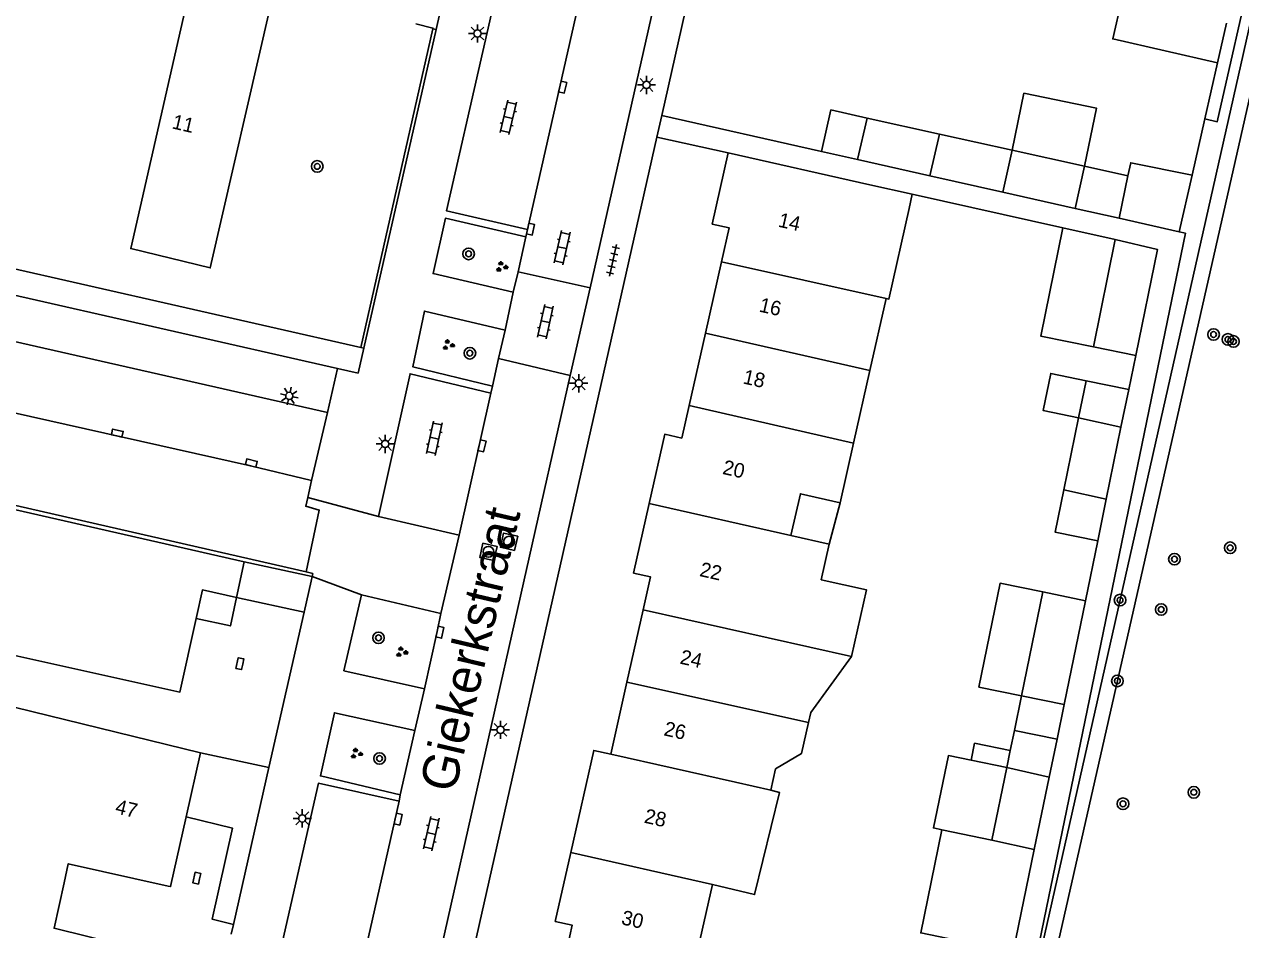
# Model space of a CAD drawing. Extents: x 128000 to 131008, y 398996 to 402500.
# Drawn here: x 128690 to 128773.8, y 399240.1 to 399302.4 of the extents above; entities that cross this region are included whole.
import ezdxf

# ---------------------------------------------------------------- set-up
doc = ezdxf.new("R2010")
doc.units = 0
for name, color, linetype in [('gg-afsc-erfafscheiding', 7, 'Continuous'), ('gg-afsc-hekwerk', 7, 'Continuous'), ('gg-afsc-muur', 7, 'Continuous'), ('gg-anno-huisnummerreeks BGT', 7, 'Continuous'), ('gg-anno-openbare ruimte label', 7, 'Continuous'), ('gg-bbg-bijgebouw', 7, 'Continuous'), ('gg-bbg-gedigitaliseerde bebouwing', 7, 'Continuous'), ('gg-bbg-gedigitaliseerde bijgebouw', 7, 'Continuous'), ('gg-bbg-hoofdgebouw', 7, 'Continuous'), ('gg-bbg-luifel en loopbrug', 7, 'Continuous'), ('gg-bbg-tussenscheiding', 7, 'Continuous'), ('gg-knt-verharding', 7, 'Continuous'), ('gg-knt-verharding nz', 7, 'Continuous'), ('gt-grn-groengrens', 7, 'Continuous'), ('gt-grn-weggrens', 7, 'Continuous'), ('gt-symb-boom', 7, 'Continuous'), ('gt-symb-groenvak', 7, 'Continuous'), ('gt-symb-klinker verharding', 7, 'Continuous'), ('gt-symb-kolk', 7, 'Continuous'), ('gt-symb-lichtmast', 7, 'Continuous'), ('gt-symb-rioolschacht', 7, 'Continuous'), ('gt-symb-tegel verharding', 7, 'Continuous')]:
    doc.layers.add(name, color=color, linetype=linetype)

# ---------------------------------------------------------------- blocks, each defined once
blk = doc.blocks.new('gt0-LMAST')
at = {"layer": 'gt-symb-lichtmast'}
for p, q in [((-0.182, 0.173), (-0.447, 0.438)), ((-0.005, 0.246), (-0.005, 0.621)), ((0.172, 0.173), (0.437, 0.438)), ((-0.255, -0.004), (-0.63, -0.004)), ((-0.182, -0.181), (-0.447, -0.446)), ((-0.005, -0.254), (-0.005, -0.629)), ((0.437, -0.446), (0.172, -0.181)), ((0.245, -0.004), (0.62, -0.004))]:
    blk.add_line(p, q, dxfattribs=at)
blk.add_circle((-0.005, -0.004), 0.25, dxfattribs=at)
blk = doc.blocks.new('gt0-KL1')
at = {"layer": 'gt-symb-klinker verharding'}
for p, q in [((-1.15, 0.3), (1.15, 0.3)), ((-1, -0.3), (-1, 0.3)), ((-0.5, 0.3), (-0.5, 0.45)), ((0, -0.3), (0, 0.3)), ((0.5, 0.3), (0.5, 0.45)), ((1, -0.3), (1, 0.3)), ((-1.15, -0.3), (1.15, -0.3)), ((-0.5, -0.45), (-0.5, -0.3)), ((0.5, -0.45), (0.5, -0.3))]:
    blk.add_line(p, q, dxfattribs=at)
blk = doc.blocks.new('gt0-KOLK')
at = {"layer": 'gt-symb-kolk'}
blk.add_lwpolyline([(0, 0), (0.375, 0), (0.375, 0.4), (-0.375, 0.4), (-0.375, 0), (0, 0)], dxfattribs=at)
blk = doc.blocks.new('gt0-BOOM')
at = {"layer": 'gt-symb-boom'}
for radius in [0.4, 0.2]:
    blk.add_circle((0, 0), radius, dxfattribs=at)
blk = doc.blocks.new('gt0-GRVAK')
at = {"layer": 'gt-symb-groenvak'}
for p, q in [((-0.11, 0.189), (-0.228, 0.24)), ((-0.182, 0.153), (0.088, 0.153)), ((-0.091, 0.211), (-0.156, 0.322)), ((-0.047, 0.214), (-0.047, 0.393)), ((-0.004, 0.211), (0.061, 0.322)), ((0.015, 0.189), (0.133, 0.24)), ((0.262, -0.052), (0.197, 0.059)), ((0.305, -0.049), (0.305, 0.13)), ((0.349, -0.052), (0.414, 0.059)), ((-0.245, -0.228), (-0.363, -0.177)), ((-0.318, -0.264), (-0.047, -0.264)), ((-0.226, -0.206), (-0.291, -0.095)), ((-0.183, -0.203), (-0.183, -0.024)), ((-0.139, -0.206), (-0.074, -0.095)), ((-0.12, -0.228), (-0.002, -0.177)), ((0.243, -0.074), (0.125, -0.023)), ((0.17, -0.11), (0.441, -0.11)), ((0.368, -0.074), (0.486, -0.023))]:
    blk.add_line(p, q, dxfattribs=at)
blk = doc.blocks.new('gt0-RS')
at = {"layer": 'gt-symb-rioolschacht'}
blk.add_lwpolyline([(-0.5, -0.5), (0.5, -0.5), (0.5, 0.5), (-0.5, 0.5)], close=True, dxfattribs=at)
blk.add_circle((0, 0), 0.375, dxfattribs=at)
blk = doc.blocks.new('gt0-TEG1')
at = {"layer": 'gt-symb-tegel verharding'}
for p, q in [((-1.125, 0), (1.125, 0)), ((-0.9, -0.25), (-0.9, 0.25)), ((-0.45, -0.25), (-0.45, 0.25)), ((0, -0.25), (0, 0.25)), ((0.45, -0.25), (0.45, 0.25)), ((0.9, -0.25), (0.9, 0.25))]:
    blk.add_line(p, q, dxfattribs=at)

msp = doc.modelspace()

# ---------------------------------------------------------------- linework, layer by layer
at = {"layer": 'gg-afsc-erfafscheiding'}
for p, q in [((128771.308, 399295.926), (128772.189, 399299.8)), ((128770.427, 399292.051), (128771.308, 399295.926))]:
    msp.add_line(p, q, dxfattribs=at)
at = {"layer": 'gg-afsc-hekwerk'}
for p, q in [((128713.198, 399280.206), (128718.152, 399302.131)), ((128713.198, 399280.206), (128665.791, 399290.971)), ((128705.169, 399265.44), (128709.851, 399264.431)), ((128702.168, 399252.309), (128706.872, 399251.295))]:
    msp.add_line(p, q, dxfattribs=at)
msp.add_lwpolyline([(128718.152, 399302.131), (128718.164, 399302.184), (128716.977, 399302.479)], dxfattribs=at)
at = {"layer": 'gg-afsc-muur'}
for p, q in [((128737.178, 399310.624), (128733.916, 399296.168)), ((128733.916, 399296.168), (128744.923, 399293.69)), ((128751.168, 399290.747), (128761.53, 399288.429)), ((128766.069, 399277.314), (128766.547, 399279.655)), ((128763.091, 399262.769), (128763.934, 399266.892))]:
    msp.add_line(p, q, dxfattribs=at)
at = {"layer": 'gg-bbg-bijgebouw'}
for p, q in [((128744.923, 399293.69), (128747.403, 399293.132)), ((128747.403, 399293.132), (128752.37, 399292.015)), ((128752.37, 399292.015), (128757.394, 399290.884)), ((128766.018, 399292.013), (128765.405, 399289.094)), ((128757.394, 399290.884), (128762.387, 399289.761)), ((128765.405, 399289.094), (128762.387, 399289.761)), ((128765.535, 399274.707), (128766.069, 399277.314)), ((128764.522, 399269.764), (128765.535, 399274.707)), ((128763.934, 399266.892), (128764.522, 399269.764)), ((128761.621, 399255.622), (128763.091, 399262.769)), ((128760.593, 399250.62), (128761.134, 399253.243)), ((128759.566, 399245.644), (128760.593, 399250.62)), ((128758.111, 399238.597), (128759.566, 399245.644))]:
    msp.add_line(p, q, dxfattribs=at)
msp.add_lwpolyline([(128766.547, 399279.655), (128768.038, 399286.951), (128765.141, 399287.621)], dxfattribs=at)
at = {"layer": 'gg-bbg-gedigitaliseerde bebouwing'}
for p, q in [((128749.358, 399283.575), (128748.244, 399278.627)), ((128748.244, 399278.627), (128747.115, 399273.613)), ((128746.193, 399269.517), (128747.115, 399273.613)), ((128742.815, 399267.261), (128745.445, 399266.669)), ((128745.445, 399266.669), (128744.895, 399264.22))]:
    msp.add_line(p, q, dxfattribs=at)
for points in [[(128749.358, 399283.575), (128749.556, 399283.531), (128750.95, 399289.771)], [(128742.815, 399267.261), (128743.461, 399270.132), (128746.193, 399269.517)], [(128744.895, 399264.22), (128748.02, 399263.516), (128746.987, 399258.931)], [(128746.987, 399258.931), (128744.171, 399255.075), (128744.017, 399254.392)], [(128741.429, 399249.728), (128741.758, 399251.191), (128743.534, 399252.246), (128744.017, 399254.392)], [(128741.429, 399249.728), (128742.024, 399249.583), (128740.307, 399242.543), (128737.408, 399243.25)], [(128737.408, 399243.25), (128736.265, 399238.176), (128739.194, 399237.515), (128738.754, 399235.564)]]:
    msp.add_lwpolyline(points, dxfattribs=at)
at = {"layer": 'gg-bbg-gedigitaliseerde bijgebouw'}
for p, q in [((128748.067, 399295.994), (128753.039, 399294.891)), ((128753.039, 399294.891), (128758.048, 399293.78)), ((128758.048, 399293.78), (128763.033, 399292.675)), ((128763.033, 399292.675), (128766.018, 399292.013)), ((128765.141, 399287.621), (128763.635, 399280.25)), ((128763.635, 399280.25), (128766.547, 399279.655)), ((128763.145, 399277.913), (128762.621, 399275.367)), ((128766.069, 399277.314), (128763.145, 399277.913)), ((128762.621, 399275.367), (128761.602, 399270.411)), ((128760.154, 399263.373), (128758.685, 399256.226)), ((128763.091, 399262.769), (128760.154, 399263.373)), ((128758.685, 399256.226), (128761.621, 399255.622)), ((128758.196, 399253.849), (128757.909, 399252.46)), ((128761.134, 399253.243), (128758.196, 399253.849)), ((128757.909, 399252.46), (128757.666, 399251.285)), ((128757.666, 399251.285), (128756.636, 399246.303)), ((128753.205, 399247.012), (128756.636, 399246.303))]:
    msp.add_line(p, q, dxfattribs=at)
for points in [[(128744.923, 399293.69), (128745.566, 399296.549), (128748.067, 399295.994)], [(128761.602, 399270.411), (128761.002, 399267.493), (128763.934, 399266.892)], [(128754.193, 399239.406), (128751.744, 399239.91), (128753.205, 399247.012)]]:
    msp.add_lwpolyline(points, dxfattribs=at)
at = {"layer": 'gg-bbg-hoofdgebouw'}
for p, q in [((128772.81, 399302.53), (128772.189, 399299.8)), ((128738.49, 399293.6), (128748.25, 399291.4)), ((128748.25, 399291.4), (128751.168, 399290.747)), ((128751.168, 399290.747), (128750.95, 399289.771)), ((128736.927, 399281.186), (128738.035, 399286.103)), ((128735.805, 399276.211), (128736.927, 399281.186)), ((128681.642, 399270.791), (128705.169, 399265.44)), ((128705.169, 399265.44), (128704.642, 399262.995)), ((128731.524, 399257.176), (128732.643, 399262.155)), ((128730.407, 399252.209), (128731.524, 399257.176)), ((128688.18, 399255.727), (128702.168, 399252.309)), ((128701.178, 399247.896), (128702.168, 399252.309)), ((128730.406, 399252.204), (128730.407, 399252.209)), ((128726.59, 399240.701), (128727.658, 399245.451))]:
    msp.add_line(p, q, dxfattribs=at)
for points in [[(128706.989, 399303.725), (128702.838, 399285.682), (128697.365, 399287.003), (128701.451, 399304.981)], [(128772.189, 399299.8), (128764.963, 399301.442), (128765.584, 399304.172)], [(128738.035, 399286.103), (128738.56, 399288.43), (128737.39, 399288.69), (128738.49, 399293.6)], [(128733.056, 399269.453), (128734.13, 399274.23), (128735.3, 399273.97), (128735.805, 399276.211)], [(128732.643, 399262.155), (128733.15, 399264.41), (128731.98, 399264.67), (128733.056, 399269.453)], [(128701.864, 399261.548), (128702.298, 399263.513), (128704.642, 399262.995)], [(128688.96, 399259.084), (128700.746, 399256.482), (128701.864, 399261.548)], [(128727.658, 399245.451), (128729.235, 399252.468), (128730.406, 399252.204)], [(128699.926, 399243.133), (128700.1, 399243.094), (128701.178, 399247.896)], [(128692.769, 399243.344), (128693.061, 399244.67), (128699.926, 399243.133)], [(128692.769, 399243.344), (128692.083, 399240.224), (128696.722, 399239.09), (128695.605, 399234.021)], [(128727.263, 399238.228), (128727.76, 399240.431), (128726.59, 399240.701)]]:
    msp.add_lwpolyline(points, dxfattribs=at)
at = {"layer": 'gg-bbg-luifel en loopbrug'}
for p, q in [((128769.54, 399288.15), (128770.427, 399292.051)), ((128765.405, 399289.094), (128769.54, 399288.15)), ((128765.141, 399287.621), (128761.53, 399288.429)), ((128746.193, 399269.517), (128745.445, 399266.669)), ((128758.685, 399256.226), (128758.196, 399253.849)), ((128761.134, 399253.243), (128761.621, 399255.622)), ((128757.666, 399251.285), (128755.217, 399251.789))]:
    msp.add_line(p, q, dxfattribs=at)
for points in [[(128758.048, 399293.78), (128758.854, 399297.698), (128763.855, 399296.669), (128763.033, 399292.675)], [(128770.427, 399292.051), (128766.205, 399292.92), (128766.018, 399292.013)], [(128763.635, 399280.25), (128760.01, 399280.99), (128761.53, 399288.429)], [(128763.145, 399277.913), (128760.696, 399278.413), (128760.175, 399275.867), (128762.621, 399275.367)], [(128760.154, 399263.373), (128757.215, 399263.974), (128755.754, 399256.825), (128758.685, 399256.226)], [(128704.642, 399262.995), (128704.221, 399261.04), (128701.864, 399261.548)], [(128755.217, 399251.789), (128755.459, 399252.964), (128757.909, 399252.46)], [(128755.217, 399251.789), (128753.65, 399252.111), (128752.626, 399247.131), (128753.205, 399247.012)]]:
    msp.add_lwpolyline(points, dxfattribs=at)
at = {"layer": 'gg-bbg-tussenscheiding'}
for p, q in [((128748.067, 399295.994), (128747.403, 399293.132)), ((128752.37, 399292.015), (128753.039, 399294.891)), ((128758.048, 399293.78), (128757.394, 399290.884)), ((128762.387, 399289.761), (128763.033, 399292.675)), ((128738.035, 399286.103), (128749.358, 399283.575)), ((128736.927, 399281.186), (128748.244, 399278.627)), ((128735.805, 399276.211), (128747.115, 399273.613)), ((128765.535, 399274.707), (128762.621, 399275.367)), ((128761.602, 399270.411), (128764.522, 399269.764)), ((128733.056, 399269.453), (128742.815, 399267.261)), ((128732.643, 399262.155), (128746.987, 399258.931)), ((128731.524, 399257.176), (128744.017, 399254.392)), ((128730.407, 399252.209), (128738.99, 399250.277)), ((128757.666, 399251.285), (128760.593, 399250.62)), ((128738.99, 399250.277), (128741.429, 399249.728)), ((128756.636, 399246.303), (128759.566, 399245.644)), ((128727.658, 399245.451), (128737.408, 399243.25))]:
    msp.add_line(p, q, dxfattribs=at)
at = {"layer": 'gg-knt-verharding'}
for p, q in [((128718.386, 399302.078), (128723.364, 399324.019)), ((128738.089, 399324.562), (128728.993, 399284.296)), ((128718.386, 399302.078), (128713.418, 399280.156)), ((128718.152, 399302.131), (128718.386, 399302.078)), ((128738.49, 399293.6), (128733.581, 399294.685)), ((128711.591, 399278.752), (128663.85, 399289.569)), ((128724.029, 399285.412), (128724.558, 399287.814)), ((128724.558, 399287.814), (128724.676, 399288.316)), ((128663.161, 399286.554), (128710.904, 399275.721)), ((128724.029, 399285.412), (128723.691, 399284.003)), ((128728.993, 399284.296), (128724.029, 399285.412)), ((128723.142, 399281.391), (128723.691, 399284.003)), ((128727.617, 399278.283), (128728.993, 399284.296)), ((128722.688, 399279.45), (128723.142, 399281.391)), ((128713.418, 399280.156), (128713.198, 399280.206)), ((128713.418, 399280.156), (128713.026, 399278.427)), ((128722.259, 399277.54), (128722.688, 399279.45)), ((128722.688, 399279.45), (128727.617, 399278.283)), ((128713.026, 399278.427), (128711.591, 399278.752)), ((128727.617, 399278.283), (128716.544, 399229.105)), ((128722.15, 399277.065), (128722.259, 399277.54)), ((128709.427, 399264.751), (128660.721, 399275.872)), ((128710.904, 399275.721), (128709.816, 399271.052)), ((128709.816, 399271.052), (128709.542, 399269.875)), ((128709.542, 399269.875), (128714.408, 399268.559)), ((128719.963, 399267.285), (128714.408, 399268.559)), ((128718.716, 399261.895), (128719.963, 399267.285)), ((128709.899, 399264.643), (128709.427, 399264.751)), ((128709.851, 399264.431), (128709.78, 399264.118)), ((128709.899, 399264.643), (128709.851, 399264.431)), ((128709.851, 399264.431), (128713.239, 399263.171)), ((128709.78, 399264.118), (128709.298, 399261.992)), ((128704.642, 399262.995), (128709.298, 399261.992)), ((128718.716, 399261.895), (128713.239, 399263.171)), ((128709.298, 399261.992), (128706.872, 399251.295)), ((128716.918, 399253.835), (128717.577, 399256.709)), ((128715.915, 399249.403), (128716.918, 399253.835)), ((128706.872, 399251.295), (128704.424, 399240.496)), ((128715.84, 399248.987), (128715.915, 399249.403)), ((128704.424, 399240.496), (128704.27, 399239.819))]:
    msp.add_line(p, q, dxfattribs=at)
for points in [[(128771.308, 399295.926), (128772.166, 399295.732), (128777.152, 399317.787)], [(128724.676, 399288.316), (128719.106, 399289.601), (128724.113, 399311.571), (128729.638, 399310.338)], [(128733.581, 399294.685), (128716.619, 399219.5), (128720.609, 399218.611)], [(128723.691, 399284.003), (128718.17, 399285.29), (128719.027, 399289.092), (128724.558, 399287.814)], [(128769.54, 399288.15), (128769.968, 399288.064), (128757.572, 399227.825)], [(128722.259, 399277.54), (128716.776, 399278.873), (128717.582, 399282.702), (128723.142, 399281.391)], [(128714.408, 399268.559), (128716.587, 399278.388), (128722.15, 399277.065)], [(128709.542, 399269.875), (128709.403, 399269.277), (128710.341, 399269.005), (128709.427, 399264.751)], [(128713.239, 399263.171), (128712.031, 399257.949), (128717.577, 399256.709)], [(128717.577, 399256.709), (128718.453, 399260.645), (128718.716, 399261.895)], [(128715.915, 399249.403), (128710.414, 399250.717), (128711.385, 399255.058), (128716.918, 399253.835)], [(128710.782, 399226.445), (128705.175, 399227.72), (128710.281, 399250.212), (128715.84, 399248.987)], [(128704.424, 399240.496), (128702.966, 399240.852), (128704.372, 399247.114), (128701.178, 399247.896)]]:
    msp.add_lwpolyline(points, dxfattribs=at)
at = {"layer": 'gg-knt-verharding nz'}
for p, q in [((128719.963, 399267.285), (128722.15, 399277.065)), ((128711.589, 399230.192), (128715.84, 399248.987))]:
    msp.add_line(p, q, dxfattribs=at)
for points in [[(128724.676, 399288.316), (128729.236, 399308.502), (128729.638, 399310.338)], [(128709.816, 399271.052), (128705.616, 399272.057), (128686.66, 399276.308), (128662.096, 399281.892)]]:
    msp.add_lwpolyline(points, dxfattribs=at)
at = {"layer": 'gt-grn-groengrens'}
msp.add_line((128757.572, 399227.825), (128777.956, 399318.179), dxfattribs=at)
msp.add_lwpolyline([(128755.023, 399211.895), (128770.192, 399208.416), (128793.712, 399312.097), (128792.738, 399314.463), (128778.96, 399317.525), (128755.023, 399211.895)], dxfattribs=at)
at = {"layer": 'gt-grn-weggrens'}
for p, q in [((128733.916, 399296.168), (128733.581, 399294.685)), ((128710.904, 399275.721), (128711.591, 399278.752))]:
    msp.add_line(p, q, dxfattribs=at)

# ---------------------------------------------------------------- block references
at = {"layer": 'gt-symb-boom'}
for p in [(128710.201, 399292.664), (128720.623, 399286.644), (128771.91, 399281.095), (128772.899, 399280.757), (128720.708, 399279.807), (128773.281, 399280.614), (128773.053, 399266.414), (128769.217, 399265.632), (128765.471, 399262.814), (128768.303, 399262.168), (128714.417, 399260.218), (128765.286, 399257.251), (128714.489, 399251.912), (128765.674, 399248.797), (128770.552, 399249.585)]:
    msp.add_blockref('gt0-BOOM', p, dxfattribs=at)
at = {"layer": 'gt-symb-groenvak'}
for p in [(128722.885, 399285.751), (128719.204, 399280.371), (128715.996, 399259.231), (128712.881, 399252.247)]:
    msp.add_blockref('gt0-GRVAK', p, dxfattribs=at)
at = {"layer": 'gt-symb-klinker verharding'}
for p, rotation in [((128723.357, 399296.038), 76.82507339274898), ((128727.067, 399287.072), 77.28466301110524), ((128725.905, 399281.976), -102.35482691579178), ((128718.261, 399273.953), -102.35482691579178), ((128718.055, 399246.742), 77.22875743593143)]:
    msp.add_blockref('gt0-KL1', p, dxfattribs=dict(at, rotation=rotation))
at = {"layer": 'gt-symb-kolk'}
for p, rotation in [((128726.901, 399298.158), -102.77124256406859), ((128724.69, 399288.382), -102.17475113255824), ((128696.39, 399274.112), -12.535023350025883), ((128721.349, 399273.482), -102.59095061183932), ((128705.616, 399272.057), -13.466776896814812), ((128718.453, 399260.645), -102.53502335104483), ((128705.075, 399258.398), 77.88123966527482), ((128715.569, 399247.788), -102.89118509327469), ((128702.098, 399243.638), 77.88123966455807)]:
    msp.add_blockref('gt0-KOLK', p, dxfattribs=dict(at, rotation=rotation))
at = {"layer": 'gt-symb-lichtmast'}
for p in [(128721.233, 399301.816), (128732.878, 399298.275), (128728.207, 399277.738), (128714.878, 399273.563), (128722.826, 399253.887), (128709.177, 399247.796)]:
    msp.add_blockref('gt0-LMAST', p, dxfattribs=at)
at = {"layer": 'gt-symb-lichtmast', "rotation": 167.22875743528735}
msp.add_blockref('gt0-LMAST', (128708.271, 399276.862), dxfattribs=at)
at = {"layer": 'gt-symb-rioolschacht'}
for p, rotation in [((128723.405, 399266.833), 77.28466301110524), ((128721.989, 399266.135), -102.71533698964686)]:
    msp.add_blockref('gt0-RS', p, dxfattribs=dict(at, rotation=rotation))
at = {"layer": 'gt-symb-tegel verharding', "rotation": 77.28466301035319}
msp.add_blockref('gt0-TEG1', (128730.558, 399286.198), dxfattribs=at)

# ---------------------------------------------------------------- texts
at = {"layer": 'gg-anno-huisnummerreeks BGT'}
for s, rotation, p in [('11', 347, (128700.146, 399295.288)), ('14', 347.3, (128741.885, 399288.522)), ('16', 347.3, (128740.567, 399282.679)), ('18', 347.3, (128739.452, 399277.732)), ('20', 347.3, (128738.05, 399271.506)), ('22', 347.3, (128736.469, 399264.478)), ('24', 347.4, (128735.115, 399258.451)), ('26', 347.4, (128734.005, 399253.514)), ('47', 346.3, (128696.236, 399248.158)), ('28', 347.3, (128732.653, 399247.504)), ('30', 347.3, (128731.08, 399240.512))]:
    msp.add_text(s, height=1, rotation=rotation, dxfattribs=at).set_placement(p)
at = {"layer": 'gg-anno-openbare ruimte label'}
msp.add_text('Giekerkstraat', height=2.5, rotation=76.8, dxfattribs=at).set_placement((128719.662, 399249.482))

doc.saveas('drawing.dxf')
